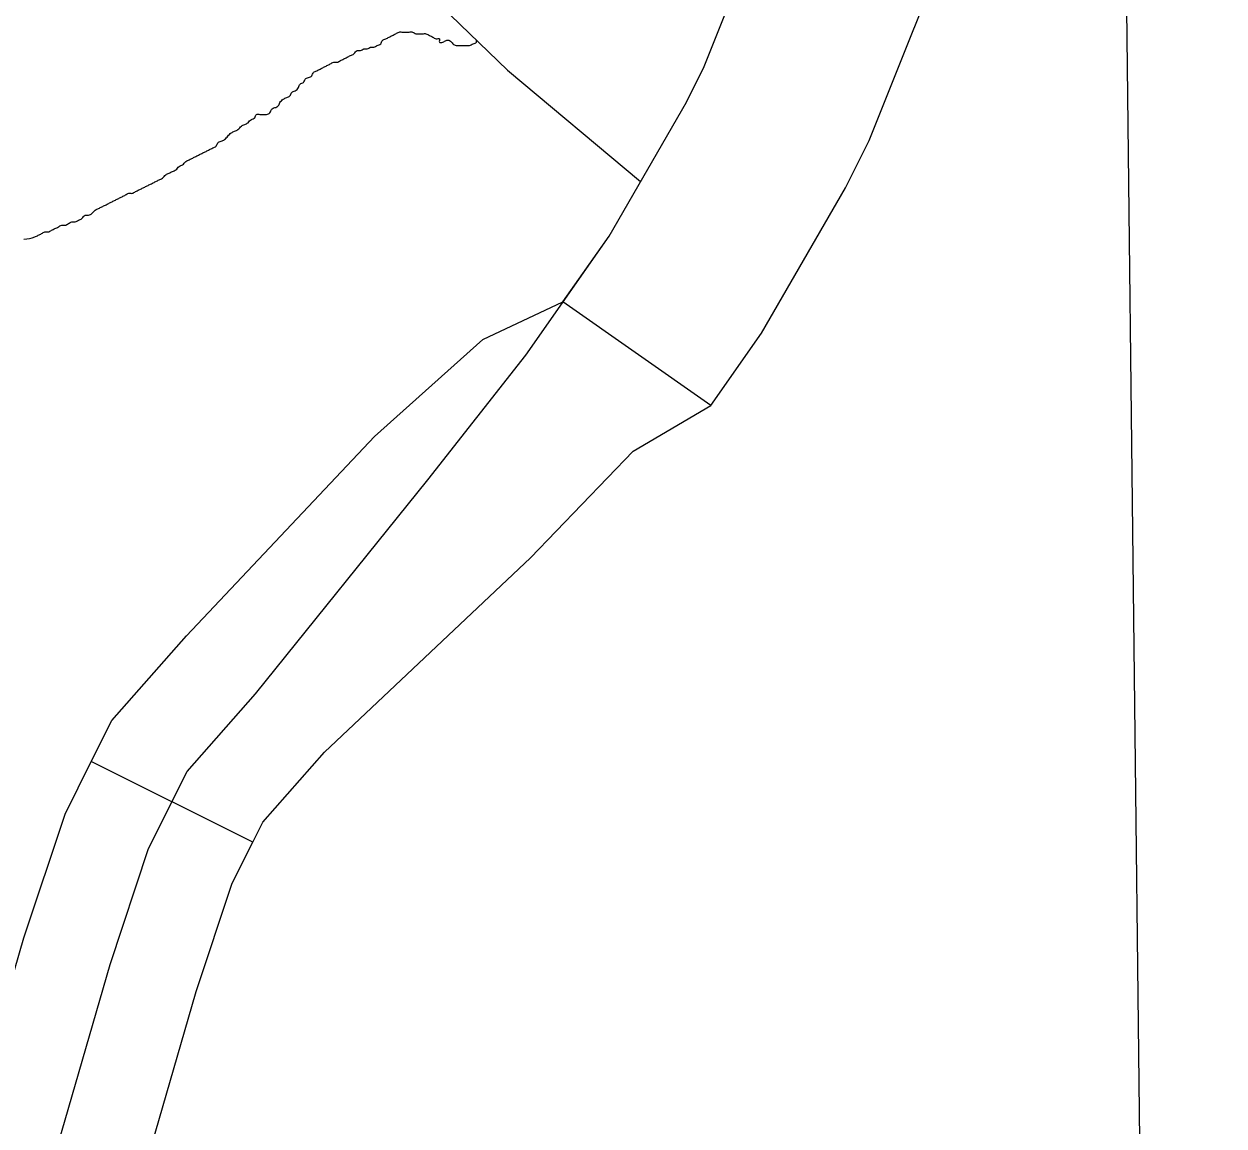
# Model space of a CAD drawing. Extents: x 813775 to 1157140, y 1757555 to 1979907.
# Drawn here: x 1019624 to 1021618, y 1863557 to 1865388 of the extents above; entities that cross this region are included whole.
import ezdxf

# ---------------------------------------------------------------- set-up
doc = ezdxf.new("R2010")
doc.units = 0
for name, color, linetype in [('Level 32', 7, 'Continuous'), ('Level 35', 7, 'Continuous'), ('Level 46', 7, 'Continuous'), ('Level 5', 7, 'Continuous')]:
    doc.layers.add(name, color=color, linetype=linetype)

msp = doc.modelspace()

# ---------------------------------------------------------------- linework, layer by layer
at = {"layer": 'Level 32'}
for p, q in [((1020765.4, 1864754.2), (1020519.5, 1864926.1)), ((1020004.1, 1864028.6), (1019735.7, 1864162.7))]:
    msp.add_line(p, q, dxfattribs=at)
for points in [[(1019766.9, 1863825.2), (1019831, 1864017.9), (1019895.2, 1864146.3), (1020008.7, 1864274.8), (1020295, 1864630.5), (1020457.9, 1864838), (1020596.1, 1865035.7), (1020724.5, 1865258), (1020754.1, 1865317.3), (1020897.2, 1865675.5), (1021148.9, 1866391.9), (1021494.5, 1867350.4), (1021553.7, 1867557.9), (1021588.3, 1867770.3), (1021617.9, 1868167.1)], [(1020519.5, 1864926.1), (1020596.1, 1865035.7), (1020724.5, 1865258), (1020754.1, 1865317.3), (1020897.2, 1865675.5), (1020968, 1865877)], [(1020765.4, 1864754.2), (1020849.4, 1864874.4), (1020988.8, 1865115.8), (1021028, 1865194.4), (1021178.1, 1865570), (1021251.1, 1865777.5)], [(1019735.7, 1864162.7), (1019769.8, 1864230.9), (1019894.1, 1864371.5), (1020206.2, 1864702.6), (1020386.5, 1864863.7), (1020519.5, 1864926.1)], [(1020004.1, 1864028.6), (1020020.6, 1864061.7), (1020123.4, 1864178), (1020465.3, 1864501.2), (1020636, 1864678.4), (1020765.4, 1864754.2)], [(1019403.6, 1863142), (1019457.6, 1863295.8), (1019623.6, 1863869.7), (1019692.1, 1864075.4), (1019735.7, 1864162.7)], [(1019686.6, 1863042.5), (1019743.5, 1863204.4), (1019910.1, 1863780.6), (1019970, 1863960.4), (1020004.1, 1864028.6)], [(1019240.2, 1862420.1), (1019363.6, 1862632.5), (1019442.6, 1862800.5), (1019600.5, 1863250.1), (1019766.9, 1863825.2)]]:
    msp.add_lwpolyline(points, dxfattribs=at)
at = {"layer": 'Level 35'}
for points in [[(1020116.2, 1865313.2), (1020121.7, 1865316), (1020127.3, 1865318.8), (1020132.9, 1865321.6), (1020138.5, 1865324.4), (1020144.1, 1865324.4), (1020149.6, 1865327.2), (1020155.2, 1865329.9), (1020160.8, 1865332.7), (1020166.4, 1865335.5), (1020172, 1865338.3), (1020177.5, 1865343.9), (1020183.1, 1865343.9), (1020188.7, 1865346.7), (1020194.3, 1865346.7), (1020199.8, 1865349.5), (1020205.4, 1865349.5), (1020211, 1865352.3), (1020216.6, 1865355.1), (1020219.4, 1865360.6), (1020225, 1865363.4), (1020230.5, 1865366.2), (1020236.1, 1865369), (1020241.7, 1865371.8), (1020247.3, 1865374.6), (1020252.9, 1865374.6), (1020258.4, 1865374.6), (1020264, 1865374.6), (1020269.6, 1865374.6), (1020275.2, 1865371.8), (1020280.7, 1865371.8), (1020286.3, 1865371.8), (1020291.9, 1865371.8), (1020297.5, 1865369), (1020303.1, 1865366.2), (1020308.6, 1865363.4), (1020314.2, 1865363.4), (1020314.2, 1865357.9), (1020319.8, 1865357.9), (1020325.4, 1865360.6), (1020331, 1865360.6), (1020336.5, 1865355.1), (1020342.1, 1865352.3), (1020347.7, 1865352.3), (1020353.3, 1865352.3), (1020358.9, 1865352.3), (1020364.4, 1865352.3), (1020370, 1865355.1), (1020375.6, 1865357.9), (1020375.6, 1865361.2)], [(1019623.9, 1865030.4), (1019641.9, 1865034.1), (1019647.5, 1865036.9), (1019653.1, 1865039.7), (1019658.7, 1865042.5), (1019664.3, 1865042.5), (1019669.8, 1865045.3), (1019675.4, 1865048.1), (1019681, 1865050.9), (1019686.6, 1865053.6), (1019692.1, 1865053.6), (1019697.7, 1865056.4), (1019703.3, 1865059.2), (1019708.9, 1865059.2), (1019714.5, 1865062), (1019720, 1865064.8), (1019725.6, 1865070.4), (1019731.2, 1865070.4), (1019736.8, 1865073.2), (1019742.4, 1865078.8), (1019747.9, 1865081.6), (1019753.5, 1865084.3), (1019759.1, 1865087.1), (1019764.7, 1865089.9), (1019770.3, 1865092.7), (1019775.8, 1865095.5), (1019781.4, 1865098.3), (1019787, 1865101.1), (1019792.6, 1865103.9), (1019798.2, 1865106.7), (1019803.7, 1865106.7), (1019809.3, 1865109.5), (1019814.9, 1865112.3), (1019820.5, 1865115), (1019826, 1865117.8), (1019831.6, 1865120.6), (1019837.2, 1865123.4), (1019842.8, 1865126.2), (1019848.4, 1865129), (1019853.9, 1865131.8), (1019859.5, 1865137.4), (1019865.1, 1865140.2), (1019870.7, 1865143), (1019876.3, 1865145.7), (1019881.8, 1865151.3), (1019887.4, 1865154.1), (1019893, 1865159.7), (1019898.6, 1865162.5), (1019904.2, 1865165.3), (1019909.7, 1865168.1), (1019915.3, 1865170.9), (1019920.9, 1865173.7), (1019926.5, 1865176.4), (1019932.1, 1865179.2), (1019937.6, 1865182), (1019943.2, 1865184.8), (1019946, 1865190.4), (1019951.6, 1865193.2), (1019957.2, 1865196), (1019962.7, 1865201.6), (1019968.3, 1865207.1), (1019973.9, 1865209.9), (1019979.5, 1865212.7), (1019985.1, 1865218.3), (1019990.6, 1865221.1), (1019996.2, 1865223.9), (1020001.8, 1865229.5), (1020007.4, 1865232.3), (1020010.2, 1865237.8), (1020015.7, 1865237.8), (1020021.3, 1865237.8), (1020026.9, 1865237.8), (1020032.5, 1865240.6), (1020035.3, 1865246.2), (1020040.8, 1865249), (1020046.4, 1865251.8), (1020049.2, 1865257.4), (1020054.8, 1865263), (1020060.4, 1865265.8), (1020065.9, 1865268.5), (1020068.7, 1865274.1), (1020074.3, 1865276.9), (1020079.9, 1865282.5), (1020082.7, 1865288.1), (1020088.3, 1865290.9), (1020091.1, 1865296.5), (1020096.6, 1865299.2), (1020102.2, 1865302), (1020105, 1865307.6), (1020110.6, 1865310.4), (1020116.2, 1865313.2)]]:
    msp.add_spline(points, degree=3, dxfattribs=at)
at = {"layer": 'Level 46'}
msp.add_lwpolyline([(1017520.1, 1867463.8), (1017772.7, 1867306.9), (1018007.1, 1867128.8), (1018159.5, 1867010.1), (1018320.5, 1866848.9), (1018599.8, 1866596.4), (1018868.1, 1866355.2), (1019159, 1866137.9), (1019381.7, 1865996.9), (1019737.9, 1865766.7), (1019874.4, 1865692.1), (1020002.5, 1865692.1), (1020063.9, 1865719.4), (1020074.6, 1865694.2), (1020158.5, 1865571), (1020427.5, 1865311.2), (1020648.3, 1865126.1)], dxfattribs=at)
at = {"layer": 'Level 5'}
msp.add_lwpolyline([(1021445.5, 1866329.9), (1021500.2, 1861556.6)], dxfattribs=at)

doc.saveas('drawing.dxf')
